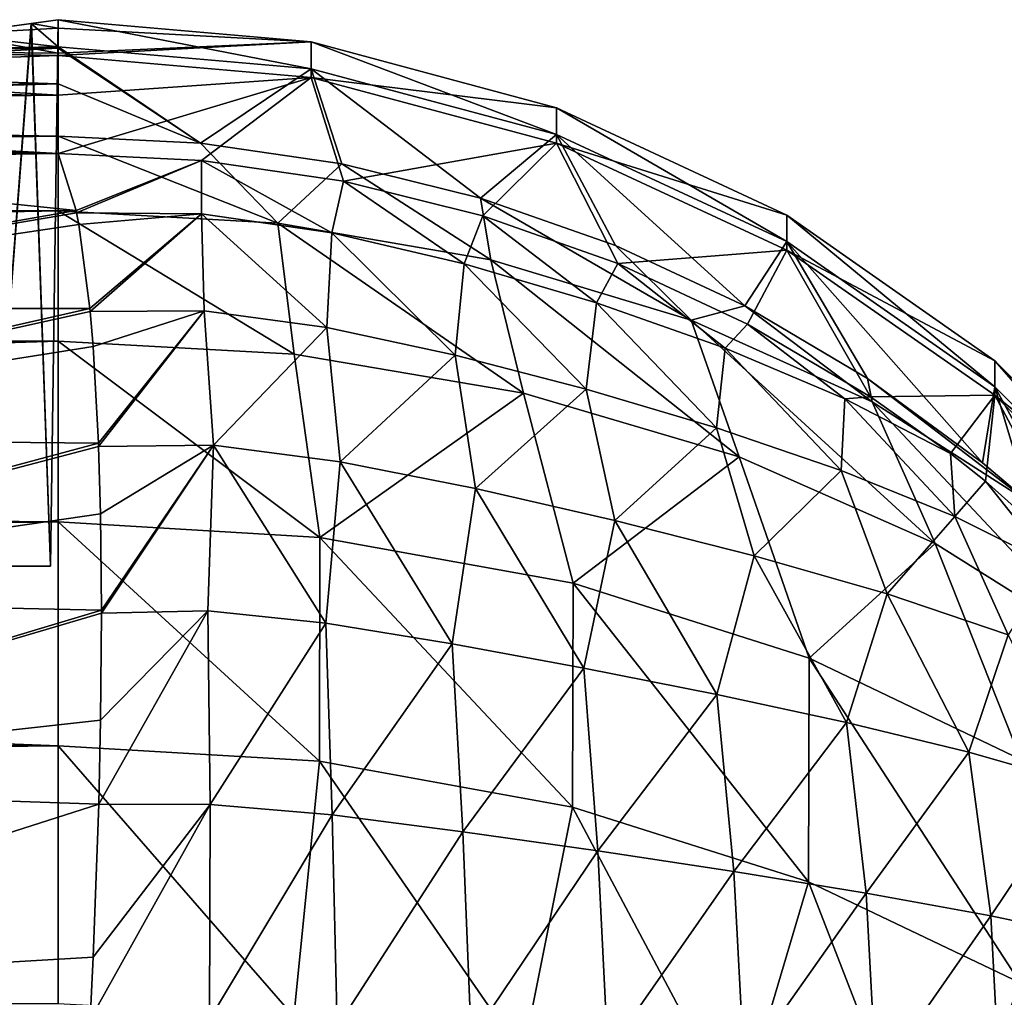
# Model space of a CAD drawing. Header units: metres. Extents: x -90 to 90, y -173 to 74.
# Tile 518 of 564: x 71 to 79, y 6 to 14. Entities that reach past the tile are written whole.
import ezdxf

# ---------------------------------------------------------------- set-up
doc = ezdxf.new("R2010")
doc.units = ezdxf.units.M
doc.layers.add('solid_509418', color=7, linetype='CONTINUOUS')
doc.layers.add('solid_509418_01', color=7, linetype='CONTINUOUS')

msp = doc.modelspace()

# ---------------------------------------------------------------- linework, layer by layer
at = {"layer": 'solid_509418'}
for points in [[(71.5, 8.020932, 20.362175), (35.100643, 9.368428, 19.276245), (-71.5, 8.020932, 20.362175)], [(71.5, 8.020932, 20.362175), (-71.5, 8.020932, 20.362175), (-71.5, 5.898276, 21.535389)], [(71.5, 5.898276, 21.535389), (71.5, 8.020932, 20.362175), (-71.5, 5.898276, 21.535389)]]:
    msp.add_3dface(points, dxfattribs=at)
at = {"layer": 'solid_509418_01'}
for points in [[(71.5, 13.776727, 5.972762), (71.278397, 13.968445, 2.246738), (70.622322, 13.878556, 4.406392)], [(70.936874, 9.5, 3.552508), (70.622322, 13.878556, 4.406392), (71.278397, 13.968445, 2.246738)], [(70.62986, 13.879559, -4.388179), (71.280769, 13.96878, -2.234778), (71.5, 13.93114, -3.31856)], [(70.936874, 9.5, -3.552508), (71.280769, 13.96878, -2.234778), (70.62986, 13.879559, -4.388179)], [(70.936874, 9.5, -3.552508), (71.436371, 9.5, -1.201648), (71.280769, 13.96878, -2.234778)], [(71.436371, 9.5, 1.201648), (70.936874, 9.5, 3.552508), (71.278397, 13.968445, 2.246738)], [(71.5, 13.776727, 5.972762), (71.5, 14), (71.278397, 13.968445, 2.246738)], [(71.436371, 9.5, 1.201648), (71.278397, 13.968445, 2.246738), (71.5, 14)], [(71.280769, 13.96878, -2.234778), (71.5, 14), (71.5, 13.998725, -0.451735)], [(71.436371, 9.5, -1.201648), (71.5, 14), (71.280769, 13.96878, -2.234778)], [(71.280769, 13.96878, -2.234778), (71.5, 13.998725, -0.451735), (71.5, 13.93114, -3.31856)], [(71.436371, 9.5, -1.201648), (71.436371, 9.5, 1.201648), (71.5, 14)], [(73.583778, 13.594909, 5.959422), (71.5, 14), (71.5, 13.776727, 5.972762)], [(73.583778, 13.594909, 5.959422), (71.5, 13.998725, -0.451735), (71.5, 14)], [(73.583778, 13.816421, -0.450763), (71.5, 13.93114, -3.31856), (71.5, 13.998725, -0.451735)], [(73.583778, 13.816421, -0.450763), (71.5, 13.998725, -0.451735), (73.583778, 13.594909, 5.959422)], [(69.558434, 13.744051, -6.394243), (70.62986, 13.879559, -4.388179), (71.5, 13.724487, -6.633717)], [(71.5, 13.776727, 5.972762), (70.622322, 13.878556, 4.406392), (69.558678, 13.744081, 6.393878)], [(70.62986, 13.879559, -4.388179), (71.5, 13.93114, -3.31856), (71.5, 13.724487, -6.633717)], [(73.583778, 13.816421, -0.450763), (71.5, 13.724487, -6.633717), (71.5, 13.93114, -3.31856)], [(73.583778, 13.816421, -0.450763), (71.5, 13.70417, -6.87352), (71.5, 13.724487, -6.633717)], [(73.583778, 13.522522, -6.858037), (71.5, 13.70417, -6.87352), (73.583778, 13.816421, -0.450763)], [(73.583778, 13.816421, -0.450763), (73.583778, 13.594909, 5.959422), (75.60424, 13.055037, 5.919)], [(75.60424, 13.275047, -0.447706), (73.583778, 13.816421, -0.450763), (75.60424, 13.055037, 5.919)], [(73.583778, 13.522522, -6.858037), (73.583778, 13.816421, -0.450763), (75.60424, 13.275047, -0.447706)], [(68.124504, 13.584908, -8.138944), (69.558434, 13.744051, -6.394243), (71.5, 13.70417, -6.87352)], [(68.124504, 13.584908, -8.138944), (71.5, 13.70417, -6.87352), (71.5, 13.3797, -9.943002)], [(71.5, 13.766075, 6.113373), (69.558678, 13.744081, 6.393878), (68.12925, 13.585392, 8.134209)], [(71.5, 13.472642, 9.170557), (71.5, 13.766075, 6.113373), (68.12925, 13.585392, 8.134209)], [(69.558434, 13.744051, -6.394243), (71.5, 13.724487, -6.633717), (71.5, 13.70417, -6.87352)], [(71.5, 13.766075, 6.113373), (71.5, 13.776727, 5.972762), (69.558678, 13.744081, 6.393878)], [(72.673096, 12.983739, 12.344066), (71.5, 13.776727, 5.972762), (71.5, 13.766075, 6.113373)], [(72.673096, 12.983739, 12.344066), (73.583778, 13.594909, 5.959422), (71.5, 13.776727, 5.972762)], [(72.673096, 12.983739, 12.344066), (71.5, 13.766075, 6.113373), (71.5, 13.472642, 9.170557)], [(73.583778, 13.522522, -6.858037), (71.5, 13.3797, -9.943002), (71.5, 13.70417, -6.87352)], [(66.383835, 13.426087, -9.565388), (68.124504, 13.584908, -8.138944), (71.5, 13.3797, -9.943002)], [(71.5, 13.472642, 9.170557), (68.12925, 13.585392, 8.134209), (66.388145, 13.426435, 9.562509)], [(72.673096, 12.983739, 12.344066), (73.836273, 12.81366, 12.317485), (73.583778, 13.594909, 5.959422)], [(74.97863, 12.53144, 12.273378), (75.60424, 13.055037, 5.919), (73.583778, 13.594909, 5.959422)], [(73.836273, 12.81366, 12.317485), (74.97863, 12.53144, 12.273378), (73.583778, 13.594909, 5.959422)], [(71.5, 13.472642, 9.170557), (64.400879, 13.291347, 10.624608), (62.242126, 13.200866, 11.279311)], [(71.5, 13.040526, 12.352942), (71.5, 13.472642, 9.170557), (62.242126, 13.200866, 11.279311)], [(71.5, 13.472642, 9.170557), (66.388145, 13.426435, 9.562509), (64.400879, 13.291347, 10.624608)], [(73.583778, 13.522522, -6.858037), (71.5, 12.898079, -13.232278), (71.5, 13.3797, -9.943002)], [(72.680298, 12.84161, -13.217186), (71.5, 12.898079, -13.232278), (73.583778, 13.522522, -6.858037)], [(72.673096, 12.983739, 12.344066), (71.5, 13.472642, 9.170557), (71.5, 13.040526, 12.352942)], [(73.849571, 12.670271, -13.186338), (72.680298, 12.84161, -13.217186), (73.583778, 13.522522, -6.858037)], [(75.60424, 12.983142, -6.811521), (73.583778, 13.522522, -6.858037), (75.60424, 13.275047, -0.447706)], [(73.849571, 12.670271, -13.186338), (73.583778, 13.522522, -6.858037), (75.60424, 12.983142, -6.811521)], [(64.397156, 13.291141, -10.626148), (66.383835, 13.426087, -9.565388), (71.5, 13.3797, -9.943002)], [(64.397156, 13.291141, -10.626148), (71.5, 13.3797, -9.943002), (71.5, 12.898079, -13.232278)], [(62.239159, 13.200782, -11.279902), (64.397156, 13.291141, -10.626148), (71.5, 12.898079, -13.232278)], [(75.60424, 13.275047, -0.447706), (75.60424, 13.055037, 5.919), (77.5, 12.173498, 5.852998)], [(77.5, 12.391055, -0.442713), (75.60424, 13.275047, -0.447706), (77.5, 12.173498, 5.852998)], [(75.60424, 12.983142, -6.811521), (75.60424, 13.275047, -0.447706), (77.5, 12.391055, -0.442713)], [(28.332397, 13.040526, 12.352942), (71.5, 13.040526, 12.352942), (60, 13.169123, 11.5)], [(71.5, 12.898079, -13.232278), (28.372757, 13.006383, -12.569467), (60, 13.169123, -11.5)], [(71.5, 13.040526, 12.352942), (62.242126, 13.200866, 11.279311), (60, 13.169123, 11.5)], [(62.239159, 13.200782, -11.279902), (71.5, 12.898079, -13.232278), (60, 13.169123, -11.5)], [(74.97863, 12.53144, 12.273378), (76.08812, 12.139707, 12.212155), (75.60424, 13.055037, 5.919)], [(77.153061, 11.642529, 12.134454), (77.5, 12.173498, 5.852998), (75.60424, 13.055037, 5.919)], [(76.08812, 12.139707, 12.212155), (77.153061, 11.642529, 12.134454), (75.60424, 13.055037, 5.919)], [(28.696659, 12.895651, 13.116816), (71.5, 13.040526, 12.352942), (28.332397, 13.040526, 12.352942)], [(71.5, 12.898079, -13.232278), (67.6716, 12.837234, -13.590087), (28.372757, 13.006383, -12.569467)], [(28.696659, 12.895651, 13.116816), (29.143702, 12.708432, 13.846309), (71.5, 13.040526, 12.352942)], [(29.143702, 12.708432, 13.846309), (29.666065, 12.483955, 14.539941), (71.5, 13.040526, 12.352942)], [(71.5, 12.426649, 14.696774), (71.5, 13.040526, 12.352942), (29.666065, 12.483955, 14.539941)], [(73.308548, 12.324595, 14.577532), (71.5, 13.040526, 12.352942), (71.5, 12.426649, 14.696774)], [(73.308548, 12.324595, 14.577532), (72.673096, 12.983739, 12.344066), (71.5, 13.040526, 12.352942)], [(73.308548, 12.324595, 14.577532), (73.836273, 12.81366, 12.317485), (72.673096, 12.983739, 12.344066)], [(74.996292, 12.385907, -13.138493), (73.849571, 12.670271, -13.186338), (75.60424, 12.983142, -6.811521)], [(76.108986, 11.991746, -13.071671), (74.996292, 12.385907, -13.138493), (75.60424, 12.983142, -6.811521)], [(77.5, 12.102405, -6.735566), (75.60424, 12.983142, -6.811521), (77.5, 12.391055, -0.442713)], [(76.108986, 11.991746, -13.071671), (75.60424, 12.983142, -6.811521), (77.5, 12.102405, -6.735566)], [(71.648315, 12.428696, -15.057691), (67.6716, 12.837234, -13.590087), (71.5, 12.898079, -13.232278)], [(71.648315, 12.428696, -15.057691), (71.5, 12.898079, -13.232278), (72.680298, 12.84161, -13.217186)], [(66.92363, 12.392903, -15.332875), (67.6716, 12.837234, -13.590087), (71.648315, 12.428696, -15.057691)], [(71.652351, 12.409105, -15.113127), (71.648315, 12.428696, -15.057691), (72.680298, 12.84161, -13.217186)], [(72.681343, 12.399715, -14.964274), (71.652351, 12.409105, -15.113127), (72.680298, 12.84161, -13.217186)], [(73.754646, 12.243916, -14.939899), (72.680298, 12.84161, -13.217186), (73.849571, 12.670271, -13.186338)], [(73.754646, 12.243916, -14.939899), (72.681343, 12.399715, -14.964274), (72.680298, 12.84161, -13.217186)], [(75.063019, 12.021486, 14.223371), (73.836273, 12.81366, 12.317485), (73.308548, 12.324595, 14.577532)], [(75.063019, 12.021486, 14.223371), (74.97863, 12.53144, 12.273378), (73.836273, 12.81366, 12.317485)], [(74.844345, 11.988943, -14.874852), (73.754646, 12.243916, -14.939899), (73.849571, 12.670271, -13.186338)], [(74.844345, 11.988943, -14.874852), (73.849571, 12.670271, -13.186338), (74.996292, 12.385907, -13.138493)], [(76.71096, 11.526383, 13.64488), (76.08812, 12.139707, 12.212155), (74.97863, 12.53144, 12.273378)], [(76.71096, 11.526383, 13.64488), (74.97863, 12.53144, 12.273378), (75.063019, 12.021486, 14.223371)], [(71.5, 12.426649, 14.696774), (29.666065, 12.483955, 14.539941), (30.238186, 12.226862, 15.197349)], [(71.5, 12.426649, 14.696774), (30.238186, 12.226862, 15.197349), (30.840912, 11.941573, 15.818295)], [(71.5, 12.426649, 14.696774), (30.840912, 11.941573, 15.818295), (31.463343, 11.631986, 16.403299)], [(71.5, 11.353176, 16.871574), (71.5, 12.426649, 14.696774), (31.463343, 11.631986, 16.403299)], [(67.014969, 11.620643, -17.049082), (66.92363, 12.392903, -15.332875), (71.648315, 12.428696, -15.057691)], [(67.014969, 11.620643, -17.049082), (71.648315, 12.428696, -15.057691), (71.652351, 12.409105, -15.113127)], [(67.014969, 11.620643, -17.049082), (71.652351, 12.409105, -15.113127), (71.670944, 12.312451, -15.373932)], [(73.443657, 11.245151, 16.745354), (71.5, 12.426649, 14.696774), (71.5, 11.353176, 16.871574)], [(73.308548, 12.324595, 14.577532), (71.5, 12.426649, 14.696774), (73.443657, 11.245151, 16.745354)], [(71.670944, 12.312451, -15.373932), (71.652351, 12.409105, -15.113127), (72.681343, 12.399715, -14.964274)], [(71.762421, 11.621252, -16.839811), (71.670944, 12.312451, -15.373932), (72.681343, 12.399715, -14.964274)], [(71.764786, 11.596416, -16.883598), (71.762421, 11.621252, -16.839811), (72.681343, 12.399715, -14.964274)], [(72.702522, 11.602336, -16.75382), (71.764786, 11.596416, -16.883598), (72.681343, 12.399715, -14.964274)], [(73.712433, 11.464443, -16.702148), (72.681343, 12.399715, -14.964274), (73.754646, 12.243916, -14.939899)], [(73.712433, 11.464443, -16.702148), (72.702522, 11.602336, -16.75382), (72.681343, 12.399715, -14.964274)], [(73.308548, 12.324595, 14.577532), (73.443657, 11.245151, 16.745354), (75.330917, 10.924209, 16.370358)], [(75.063019, 12.021486, 14.223371), (73.308548, 12.324595, 14.577532), (75.330917, 10.924209, 16.370358)], [(75.932861, 11.668, -14.659499), (74.844345, 11.988943, -14.874852), (74.996292, 12.385907, -13.138493)], [(75.932861, 11.668, -14.659499), (74.996292, 12.385907, -13.138493), (76.108986, 11.991746, -13.071671)], [(77.5, 12.391055, -0.442713), (77.5, 12.173498, 5.852998), (79.213448, 10.977076, 5.763419)], [(79.213448, 11.191302, -0.435938), (77.5, 12.391055, -0.442713), (79.213448, 10.977076, 5.763419)], [(77.5, 12.102405, -6.735566), (77.5, 12.391055, -0.442713), (79.213448, 11.191302, -0.435938)], [(67.014969, 11.620643, -17.049082), (71.670944, 12.312451, -15.373932), (71.762421, 11.621252, -16.839811)], [(74.768776, 11.236909, -16.600302), (73.712433, 11.464443, -16.702148), (73.754646, 12.243916, -14.939899)], [(74.768776, 11.236909, -16.600302), (73.754646, 12.243916, -14.939899), (74.844345, 11.988943, -14.874852)], [(77.153061, 11.642529, 12.134454), (78.163567, 11.04458, 12.041002), (77.5, 12.173498, 5.852998)], [(79.109955, 10.35156, 11.932693), (79.213448, 10.977076, 5.763419), (77.5, 12.173498, 5.852998)], [(78.163567, 11.04458, 12.041002), (79.109955, 10.35156, 11.932693), (77.5, 12.173498, 5.852998)], [(76.71096, 11.526383, 13.64488), (77.153061, 11.642529, 12.134454), (76.08812, 12.139707, 12.212155)], [(77.176537, 11.492271, -12.983808), (76.108986, 11.991746, -13.071671), (77.5, 12.102405, -6.735566)], [(78.188438, 10.892886, -12.874022), (77.176537, 11.492271, -12.983808), (77.5, 12.102405, -6.735566)], [(79.213448, 10.90707, -6.63248), (77.5, 12.102405, -6.735566), (79.213448, 11.191302, -0.435938)], [(78.188438, 10.892886, -12.874022), (77.5, 12.102405, -6.735566), (79.213448, 10.90707, -6.63248)], [(75.063019, 12.021486, 14.223371), (75.330917, 10.924209, 16.370358), (77.10704, 10.399661, 15.757463)], [(76.71096, 11.526383, 13.64488), (75.063019, 12.021486, 14.223371), (77.10704, 10.399661, 15.757463)], [(75.848442, 10.956584, -16.35984), (74.768776, 11.236909, -16.600302), (74.844345, 11.988943, -14.874852)], [(75.848442, 10.956584, -16.35984), (74.844345, 11.988943, -14.874852), (75.932861, 11.668, -14.659499)], [(76.991318, 11.294695, -14.246358), (75.932861, 11.668, -14.659499), (76.108986, 11.991746, -13.071671)], [(76.991318, 11.294695, -14.246358), (76.108986, 11.991746, -13.071671), (77.176537, 11.492271, -12.983808)], [(71.5, 11.353176, 16.871574), (31.463343, 11.631986, 16.403299), (32.718678, 10.949238, 17.474874)], [(67.07151, 10.557739, -18.603796), (67.014969, 11.620643, -17.049082), (71.762421, 11.621252, -16.839811)], [(67.07151, 10.557739, -18.603796), (71.762421, 11.621252, -16.839811), (71.764786, 11.596416, -16.883598)], [(67.07151, 10.557739, -18.603796), (71.764786, 11.596416, -16.883598), (71.788918, 11.309551, -17.358725)], [(71.788918, 11.309551, -17.358725), (71.764786, 11.596416, -16.883598), (72.702522, 11.602336, -16.75382)], [(71.832619, 10.51236, -18.454235), (71.788918, 11.309551, -17.358725), (72.702522, 11.602336, -16.75382)], [(71.833618, 10.485657, -18.486467), (71.832619, 10.51236, -18.454235), (72.702522, 11.602336, -16.75382)], [(72.779716, 10.497049, -18.370306), (71.833618, 10.485657, -18.486467), (72.702522, 11.602336, -16.75382)], [(72.779716, 10.497049, -18.370306), (72.702522, 11.602336, -16.75382), (73.712433, 11.464443, -16.702148)], [(76.920807, 10.637864, -15.940518), (75.848442, 10.956584, -16.35984), (75.932861, 11.668, -14.659499)], [(76.920807, 10.637864, -15.940518), (75.932861, 11.668, -14.659499), (76.991318, 11.294695, -14.246358)], [(78.203087, 10.854092, 12.859358), (77.153061, 11.642529, 12.134454), (76.71096, 11.526383, 13.64488)], [(78.203087, 10.854092, 12.859358), (78.163567, 11.04458, 12.041002), (77.153061, 11.642529, 12.134454)], [(76.71096, 11.526383, 13.64488), (77.10704, 10.399661, 15.757463), (78.72049, 9.686727, 14.924452)], [(78.203087, 10.854092, 12.859358), (76.71096, 11.526383, 13.64488), (78.72049, 9.686727, 14.924452)], [(73.823174, 10.359806, -18.286728), (72.779716, 10.497049, -18.370306), (73.712433, 11.464443, -16.702148)], [(73.823174, 10.359806, -18.286728), (73.712433, 11.464443, -16.702148), (74.768776, 11.236909, -16.600302)], [(77.978569, 10.876731, -13.624069), (76.991318, 11.294695, -14.246358), (77.176537, 11.492271, -12.983808)], [(77.978569, 10.876731, -13.624069), (77.176537, 11.492271, -12.983808), (78.188438, 10.892886, -12.874022)], [(71.5, 11.353176, 16.871574), (32.718678, 10.949238, 17.474874), (33.952591, 10.186291, 18.435163)], [(71.5, 9.864332, 18.78611), (71.5, 11.353176, 16.871574), (33.952591, 10.186291, 18.435163)], [(73.655121, 9.73681, 18.63711), (71.5, 11.353176, 16.871574), (71.5, 9.864332, 18.78611)], [(73.443657, 11.245151, 16.745354), (71.5, 11.353176, 16.871574), (73.655121, 9.73681, 18.63711)], [(67.07151, 10.557739, -18.603796), (71.788918, 11.309551, -17.358725), (71.832619, 10.51236, -18.454235)], [(77.946487, 10.287412, -15.330036), (76.920807, 10.637864, -15.940518), (76.991318, 11.294695, -14.246358)], [(77.946487, 10.287412, -15.330036), (76.991318, 11.294695, -14.246358), (77.978569, 10.876731, -13.624069)], [(75.330917, 10.924209, 16.370358), (73.443657, 11.245151, 16.745354), (73.655121, 9.73681, 18.63711)], [(74.935799, 10.139297, -18.121397), (73.823174, 10.359806, -18.286728), (74.768776, 11.236909, -16.600302)], [(74.935799, 10.139297, -18.121397), (74.768776, 11.236909, -16.600302), (75.848442, 10.956584, -16.35984)], [(79.213448, 11.191302, -0.435938), (79.213448, 10.977076, 5.763419), (80.692535, 9.502122, 5.652987)], [(80.692535, 9.712244, -0.427585), (79.213448, 11.191302, -0.435938), (80.692535, 9.502122, 5.652987)], [(79.213448, 10.90707, -6.63248), (79.213448, 11.191302, -0.435938), (80.692535, 9.712244, -0.427585)], [(78.163567, 11.04458, 12.041002), (79.497314, 10.023823, 11.881472), (79.109955, 10.35156, 11.932693)], [(78.203087, 10.854092, 12.859358), (79.497314, 10.023823, 11.881472), (78.163567, 11.04458, 12.041002)], [(76.084564, 9.876327, -17.797981), (74.935799, 10.139297, -18.121397), (75.848442, 10.956584, -16.35984)], [(76.084564, 9.876327, -17.797981), (75.848442, 10.956584, -16.35984), (76.920807, 10.637864, -15.940518)], [(79.109955, 10.35156, 11.932693), (79.497314, 10.023823, 11.881472), (79.213448, 10.977076, 5.763419)], [(79.98304, 9.570178, 11.810574), (80.692535, 9.502122, 5.652987), (79.213448, 10.977076, 5.763419)], [(79.497314, 10.023823, 11.881472), (79.98304, 9.570178, 11.810574), (79.213448, 10.977076, 5.763419)], [(75.330917, 10.924209, 16.370358), (73.655121, 9.73681, 18.63711), (75.739441, 9.358433, 18.195004)], [(77.10704, 10.399661, 15.757463), (75.330917, 10.924209, 16.370358), (75.739441, 9.358433, 18.195004)], [(78.882767, 9.908507, -14.537856), (77.946487, 10.287412, -15.330036), (77.978569, 10.876731, -13.624069)], [(77.978569, 10.876731, -13.624069), (78.188438, 10.892886, -12.874022), (78.846535, 10.426318, -12.785133)], [(78.882767, 9.908507, -14.537856), (77.978569, 10.876731, -13.624069), (78.846535, 10.426318, -12.785133)], [(78.846535, 10.426318, -12.785133), (78.188438, 10.892886, -12.874022), (79.213448, 10.90707, -6.63248)], [(79.134842, 10.200068, -12.741147), (78.846535, 10.426318, -12.785133), (79.213448, 10.90707, -6.63248)], [(80.006721, 9.421069, -12.584636), (79.134842, 10.200068, -12.741147), (79.213448, 10.90707, -6.63248)], [(80.692535, 9.433457, -6.505395), (79.213448, 10.90707, -6.63248), (80.692535, 9.712244, -0.427585)], [(80.006721, 9.421069, -12.584636), (79.213448, 10.90707, -6.63248), (80.692535, 9.433457, -6.505395)], [(78.203087, 10.854092, 12.859358), (80.124458, 8.806088, 13.895493), (79.497314, 10.023823, 11.881472)], [(78.203087, 10.854092, 12.859358), (78.72049, 9.686727, 14.924452), (80.124458, 8.806088, 13.895493)], [(77.230057, 9.585309, -17.283274), (76.084564, 9.876327, -17.797981), (76.920807, 10.637864, -15.940518)], [(77.230057, 9.585309, -17.283274), (76.920807, 10.637864, -15.940518), (77.946487, 10.287412, -15.330036)], [(67.091492, 9.237656, -19.948072), (67.07151, 10.557739, -18.603796), (71.832619, 10.51236, -18.454235)], [(67.091492, 9.237656, -19.948072), (71.832619, 10.51236, -18.454235), (71.833618, 10.485657, -18.486467)], [(67.091492, 9.237656, -19.948072), (71.833618, 10.485657, -18.486467), (71.849121, 9.930113, -19.105907)], [(71.849121, 9.930113, -19.105907), (71.833618, 10.485657, -18.486467), (72.779716, 10.497049, -18.370306)], [(71.856705, 9.136932, -19.850134), (71.849121, 9.930113, -19.105907), (72.779716, 10.497049, -18.370306)], [(71.856705, 9.111498, -19.8717), (71.856705, 9.136932, -19.850134), (72.779716, 10.497049, -18.370306)], [(72.733917, 9.131804, -19.776178), (71.856705, 9.111498, -19.8717), (72.779716, 10.497049, -18.370306)], [(73.703728, 9.029532, -19.677782), (72.733917, 9.131804, -19.776178), (72.779716, 10.497049, -18.370306)], [(73.703728, 9.029532, -19.677782), (72.779716, 10.497049, -18.370306), (73.823174, 10.359806, -18.286728)], [(77.10704, 10.399661, 15.757463), (75.739441, 9.358433, 18.195004), (77.684486, 8.741632, 17.474319)], [(78.72049, 9.686727, 14.924452), (77.10704, 10.399661, 15.757463), (77.684486, 8.741632, 17.474319)], [(78.882767, 9.908507, -14.537856), (78.846535, 10.426318, -12.785133), (79.134842, 10.200068, -12.741147)], [(74.744881, 8.860282, -19.503017), (73.703728, 9.029532, -19.677782), (73.823174, 10.359806, -18.286728)], [(74.744881, 8.860282, -19.503017), (73.823174, 10.359806, -18.286728), (74.935799, 10.139297, -18.121397)], [(78.325478, 9.270629, -16.57098), (77.230057, 9.585309, -17.283274), (77.946487, 10.287412, -15.330036)], [(78.325478, 9.270629, -16.57098), (77.946487, 10.287412, -15.330036), (78.882767, 9.908507, -14.537856)], [(71.5, 9.864332, 18.78611), (33.952591, 10.186291, 18.435163), (35.100643, 9.368428, 19.276245)], [(75.828575, 8.660172, -19.19912), (74.744881, 8.860282, -19.503017), (74.935799, 10.139297, -18.121397)], [(75.828575, 8.660172, -19.19912), (74.935799, 10.139297, -18.121397), (76.084564, 9.876327, -17.797981)], [(79.689789, 9.50421, -13.591054), (78.882767, 9.908507, -14.537856), (79.134842, 10.200068, -12.741147)], [(79.689789, 9.50421, -13.591054), (79.134842, 10.200068, -12.741147), (80.006721, 9.421069, -12.584636)], [(67.091492, 9.237656, -19.948072), (71.849121, 9.930113, -19.105907), (71.856705, 9.136932, -19.850134)], [(79.323418, 8.933438, -15.67548), (78.325478, 9.270629, -16.57098), (78.882767, 9.908507, -14.537856)], [(79.323418, 8.933438, -15.67548), (78.882767, 9.908507, -14.537856), (79.689789, 9.50421, -13.591054)], [(71.5, 8.020932, 20.362175), (71.5, 9.864332, 18.78611), (35.100643, 9.368428, 19.276245)], [(73.653152, 7.893632, 20.213434), (71.5, 9.864332, 18.78611), (71.5, 8.020932, 20.362175)], [(73.655121, 9.73681, 18.63711), (71.5, 9.864332, 18.78611), (73.653152, 7.893632, 20.213434)], [(76.923004, 8.442375, -18.741085), (75.828575, 8.660172, -19.19912), (76.084564, 9.876327, -17.797981)], [(76.923004, 8.442375, -18.741085), (76.084564, 9.876327, -17.797981), (77.230057, 9.585309, -17.283274)], [(73.655121, 9.73681, 18.63711), (73.653152, 7.893632, 20.213434), (75.73568, 7.515907, 19.772089)], [(75.739441, 9.358433, 18.195004), (73.655121, 9.73681, 18.63711), (75.73568, 7.515907, 19.772089)], [(78.72049, 9.686727, 14.924452), (77.684486, 8.741632, 17.474319), (79.426346, 7.906672, 16.49873)], [(80.124458, 8.806088, 13.895493), (78.72049, 9.686727, 14.924452), (79.426346, 7.906672, 16.49873)], [(77.992226, 8.211139, -18.120628), (76.923004, 8.442375, -18.741085), (77.230057, 9.585309, -17.283274)], [(77.992226, 8.211139, -18.120628), (77.230057, 9.585309, -17.283274), (78.325478, 9.270629, -16.57098)], [(70.936874, 9.5, -3.552508), (70.936874, 9.5, 3.552508), (71.436371, 9.5, 1.201648)], [(70.936874, 9.5, -3.552508), (71.436371, 9.5, 1.201648), (71.436371, 9.5, -1.201648)], [(75.739441, 9.358433, 18.195004), (75.73568, 7.515907, 19.772089), (77.679283, 6.900145, 19.052618)], [(77.684486, 8.741632, 17.474319), (75.739441, 9.358433, 18.195004), (77.679283, 6.900145, 19.052618)], [(78.999184, 7.966214, -17.343468), (77.992226, 8.211139, -18.120628), (78.325478, 9.270629, -16.57098)], [(78.999184, 7.966214, -17.343468), (78.325478, 9.270629, -16.57098), (79.323418, 8.933438, -15.67548)], [(67.074272, 7.701949, -21.039595), (67.091492, 9.237656, -19.948072), (71.856705, 9.136932, -19.850134)], [(67.074272, 7.701949, -21.039595), (71.856705, 9.136932, -19.850134), (71.856705, 9.111498, -19.8717)], [(67.074272, 7.701949, -21.039595), (71.856705, 9.111498, -19.8717), (71.849121, 8.230209, -20.544462)], [(71.833916, 7.53827, -20.983566), (71.849121, 8.230209, -20.544462), (72.733917, 9.131804, -19.776178)], [(72.750885, 7.536241, -20.912931), (71.833916, 7.53827, -20.983566), (72.733917, 9.131804, -19.776178)], [(71.849121, 8.230209, -20.544462), (71.856705, 9.111498, -19.8717), (72.733917, 9.131804, -19.776178)], [(72.750885, 7.536241, -20.912931), (72.733917, 9.131804, -19.776178), (73.703728, 9.029532, -19.677782)], [(73.757378, 7.451008, -20.789413), (72.750885, 7.536241, -20.912931), (73.703728, 9.029532, -19.677782)], [(73.757378, 7.451008, -20.789413), (73.703728, 9.029532, -19.677782), (74.744881, 8.860282, -19.503017)], [(79.909546, 7.706146, -16.427341), (78.999184, 7.966214, -17.343468), (79.323418, 8.933438, -15.67548)], [(74.832001, 7.312786, -20.572102), (73.757378, 7.451008, -20.789413), (74.744881, 8.860282, -19.503017)], [(74.832001, 7.312786, -20.572102), (74.744881, 8.860282, -19.503017), (75.828575, 8.660172, -19.19912)], [(77.684486, 8.741632, 17.474319), (77.679283, 6.900145, 19.052618), (79.420204, 6.066545, 18.078619)], [(79.426346, 7.906672, 16.49873), (77.684486, 8.741632, 17.474319), (79.420204, 6.066545, 18.078619)], [(75.944496, 7.153666, -20.222841), (74.832001, 7.312786, -20.572102), (75.828575, 8.660172, -19.19912)], [(75.944496, 7.153666, -20.222841), (75.828575, 8.660172, -19.19912), (76.923004, 8.442375, -18.741085)], [(77.062927, 6.984411, -19.724079), (75.944496, 7.153666, -20.222841), (76.923004, 8.442375, -18.741085)], [(77.062927, 6.984411, -19.724079), (76.923004, 8.442375, -18.741085), (77.992226, 8.211139, -18.120628)], [(67.074272, 7.701949, -21.039595), (71.849121, 8.230209, -20.544462), (71.833916, 7.53827, -20.983566)], [(78.152725, 6.807178, -19.071451), (77.062927, 6.984411, -19.724079), (77.992226, 8.211139, -18.120628)], [(78.152725, 6.807178, -19.071451), (77.992226, 8.211139, -18.120628), (78.999184, 7.966214, -17.343468)], [(73.440765, 5.79054, 21.409508), (71.5, 8.020932, 20.362175), (71.5, 5.898276, 21.535389)], [(73.653152, 7.893632, 20.213434), (71.5, 8.020932, 20.362175), (73.440765, 5.79054, 21.409508)], [(79.179512, 6.620296, -18.271757), (78.152725, 6.807178, -19.071451), (78.999184, 7.966214, -17.343468)], [(79.179512, 6.620296, -18.271757), (78.999184, 7.966214, -17.343468), (79.909546, 7.706146, -16.427341)], [(73.653152, 7.893632, 20.213434), (73.440765, 5.79054, 21.409508), (75.325356, 5.470448, 21.035503)], [(75.73568, 7.515907, 19.772089), (73.653152, 7.893632, 20.213434), (75.325356, 5.470448, 21.035503)], [(67.020393, 5.998965, -21.843998), (67.074272, 7.701949, -21.039595), (71.833916, 7.53827, -20.983566)], [(80.112122, 6.420998, -17.341478), (79.179512, 6.620296, -18.271757), (79.909546, 7.706146, -16.427341)], [(67.020393, 5.998965, -21.843998), (71.833916, 7.53827, -20.983566), (71.78891, 6.278939, -21.615913)], [(71.764969, 5.766699, -21.818848), (71.78891, 6.278939, -21.615913), (72.750885, 7.536241, -20.912931)], [(72.745506, 5.766313, -21.7519), (71.764969, 5.766699, -21.818848), (72.750885, 7.536241, -20.912931)], [(71.78891, 6.278939, -21.615913), (71.833916, 7.53827, -20.983566), (72.750885, 7.536241, -20.912931)], [(72.745506, 5.766313, -21.7519), (72.750885, 7.536241, -20.912931), (73.757378, 7.451008, -20.789413)], [(75.73568, 7.515907, 19.772089), (75.325356, 5.470448, 21.035503), (77.099228, 4.947267, 20.424206)], [(77.679283, 6.900145, 19.052618), (75.73568, 7.515907, 19.772089), (77.099228, 4.947267, 20.424206)], [(73.797165, 5.704565, -21.606476), (72.745506, 5.766313, -21.7519), (73.757378, 7.451008, -20.789413)], [(73.797165, 5.704565, -21.606476), (73.757378, 7.451008, -20.789413), (74.832001, 7.312786, -20.572102)], [(74.900002, 5.606662, -21.355297), (73.797165, 5.704565, -21.606476), (74.832001, 7.312786, -20.572102)], [(74.900002, 5.606662, -21.355297), (74.832001, 7.312786, -20.572102), (75.944496, 7.153666, -20.222841)], [(76.026222, 5.496673, -20.975058), (74.900002, 5.606662, -21.355297), (75.944496, 7.153666, -20.222841)], [(76.026222, 5.496673, -20.975058), (75.944496, 7.153666, -20.222841), (77.062927, 6.984411, -19.724079)], [(77.147484, 5.381883, -20.455694), (76.026222, 5.496673, -20.975058), (77.062927, 6.984411, -19.724079)], [(77.147484, 5.381883, -20.455694), (77.062927, 6.984411, -19.724079), (78.152725, 6.807178, -19.071451)], [(77.679283, 6.900145, 19.052618), (77.099228, 4.947267, 20.424206), (78.711029, 4.236138, 19.593306)], [(79.420204, 6.066545, 18.078619), (77.679283, 6.900145, 19.052618), (78.711029, 4.236138, 19.593306)], [(78.23423, 5.262589, -19.796263), (77.147484, 5.381883, -20.455694), (78.152725, 6.807178, -19.071451)], [(78.23423, 5.262589, -19.796263), (78.152725, 6.807178, -19.071451), (79.179512, 6.620296, -18.271757)], [(79.257835, 5.136196, -19.003742), (78.23423, 5.262589, -19.796263), (79.179512, 6.620296, -18.271757)], [(79.257835, 5.136196, -19.003742), (79.179512, 6.620296, -18.271757), (80.112122, 6.420998, -17.341478)], [(80.192574, 4.999371, -18.092066), (79.257835, 5.136196, -19.003742), (80.112122, 6.420998, -17.341478)], [(67.020393, 5.998965, -21.843998), (71.78891, 6.278939, -21.615913), (71.764969, 5.766699, -21.818848)], [(79.420204, 6.066545, 18.078619), (78.711029, 4.236138, 19.593306), (80.11412, 3.357645, 18.566851)], [(66.931549, 4.182315, -22.33596), (67.020393, 5.998965, -21.843998), (71.764969, 5.766699, -21.818848)]]:
    msp.add_3dface(points, dxfattribs=at)

doc.saveas('drawing.dxf')
